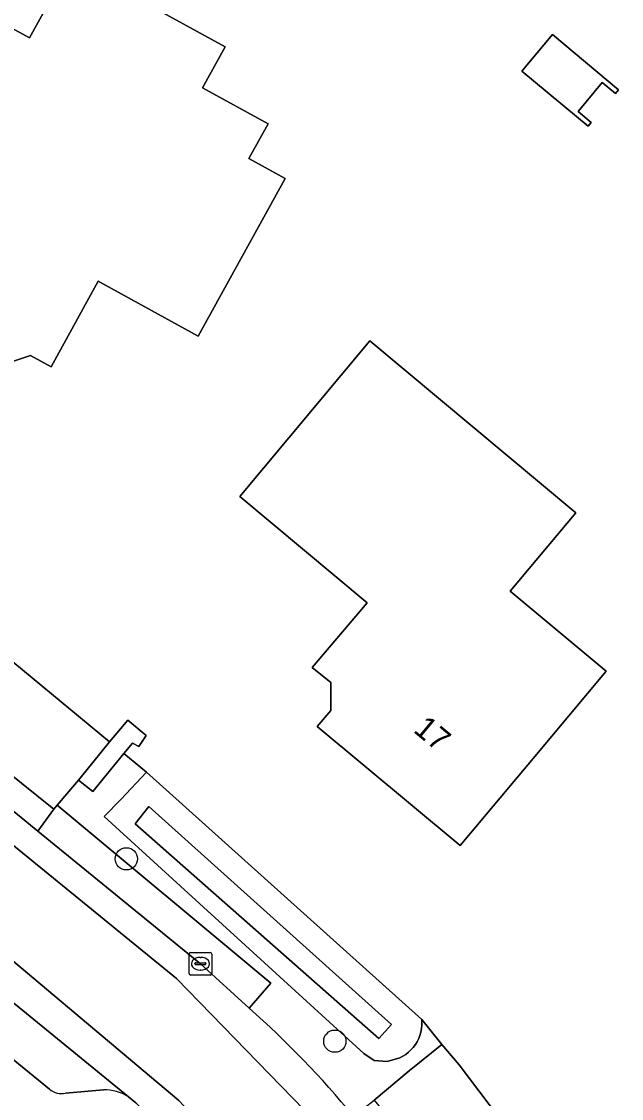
# Model space of a CAD drawing. Extents: x 163426 to 164192, y 380329 to 381641.
# Drawn here: x 163894.43 to 163920.88, y 381378.47 to 381425.94 of the extents above; entities that cross this region are included whole.
import ezdxf

# ---------------------------------------------------------------- set-up
doc = ezdxf.new("R2010")
doc.units = 0
for name, color, linetype in [('IMGEO_Boom', 7, 'Continuous'), ('IMGEO_Erf', 7, 'Continuous'), ('IMGEO_Groenvoorziening', 7, 'Continuous'), ('IMGEO_Haag', 7, 'Continuous'), ('IMGEO_Kolk', 7, 'Continuous'), ('IMGEO_Oever', 7, 'Continuous'), ('IMGEO_Pand', 7, 'Continuous'), ('IMGEO_Pand_nummerreeks', 7, 'Continuous'), ('IMGEO_Parkeervlak_open', 7, 'Continuous'), ('IMGEO_Rijbaan_lokaal_gesloten', 7, 'Continuous'), ('IMGEO_Rijbaan_lokaal_open', 7, 'Continuous'), ('IMGEO_Voetpad_open', 7, 'Continuous'), ('IMGEO_Waterloop', 7, 'Continuous')]:
    doc.layers.add(name, color=color, linetype=linetype)

msp = doc.modelspace()

# ---------------------------------------------------------------- linework, layer by layer
at = {"layer": 'IMGEO_Boom'}
for centre in [(163899.055, 381389.033), (163908.244, 381380.996)]:
    msp.add_circle(centre, 0.489, dxfattribs=at)
at = {"layer": 'IMGEO_Erf'}
for points in [[(163902.213, 381412.064), (163897.812, 381414.49), (163895.741, 381410.721), (163894.829, 381411.224), (163894.04, 381410.957), (163893.215, 381411.027), (163892.475, 381411.43), (163891.961, 381412.085), (163891.751, 381412.88), (163890.835, 381413.398), (163892.849, 381416.261), (163887.994, 381418.971), (163884.698, 381414.489), (163880.997, 381417.224), (163889.175, 381428.294), (163894.787, 381425.22), (163896.627, 381428.557), (163903.405, 381424.818), (163902.414, 381423.022), (163905.303, 381421.428), (163904.457, 381419.895), (163906.048, 381419.017)], [(163919.404, 381421.329), (163916.493, 381423.757), (163917.84, 381425.367), (163920.743, 381422.934), (163920.608, 381422.773), (163920.032, 381423.253), (163918.962, 381421.971), (163919.539, 381421.49)], [(163918.864, 381404.287), (163915.975, 381400.833), (163920.196, 381397.302), (163916.978, 381393.455), (163913.769, 381389.62), (163907.462, 381394.87), (163908.07, 381395.57), (163908.062, 381396.806), (163907.248, 381397.463), (163909.666, 381400.316), (163904.056, 381404.997), (163907.261, 381408.835), (163909.79, 381411.864)]]:
    msp.add_lwpolyline(points, close=True, dxfattribs=at)
msp.add_lwpolyline([(163856.758, 381427.116), (163861.454, 381424.262), (163868.947, 381418.942), (163875.935, 381412.973), (163890.15, 381400.921), (163891.905, 381399.473), (163898.316, 381394.186), (163899.12, 381395.141), (163899.928, 381394.467), (163899.6, 381393.981), (163899.319, 381394.133), (163898.941, 381393.671), (163899.94, 381392.847), (163912.076, 381381.957), (163912.961, 381380.857), (163913.73, 381379.954), (163915.906, 381377.066)], dxfattribs=at)
at = {"layer": 'IMGEO_Groenvoorziening'}
msp.add_lwpolyline([(163898.941, 381393.671), (163899.319, 381394.133), (163899.6, 381393.981), (163899.928, 381394.467), (163899.12, 381395.141), (163898.316, 381394.186), (163897.273, 381392.9), (163896.942, 381392.508), (163897.571, 381391.999)], close=True, dxfattribs=at)
for points in [[(163898.806, 381391.656), (163899.94, 381392.847), (163898.941, 381393.671), (163897.571, 381391.999), (163896.942, 381392.508), (163895.999, 381391.394), (163905.423, 381383.55), (163904.472, 381382.452)], [(163909.062, 381377.697), (163909.974, 381378.398), (163911.517, 381379.686), (163912.961, 381380.857), (163912.076, 381381.957), (163912.083, 381381.851), (163912.081, 381381.699), (163912.065, 381381.548), (163912.036, 381381.399), (163911.994, 381381.252), (163911.939, 381381.111), (163911.871, 381380.974), (163911.792, 381380.845), (163911.701, 381380.723), (163911.6, 381380.609), (163911.489, 381380.505), (163911.369, 381380.411), (163911.242, 381380.329), (163911.107, 381380.258), (163910.555, 381380.105), (163909.984, 381380.144), (163909.522, 381380.45), (163898.08, 381390.895), (163898.806, 381391.656)]]:
    msp.add_lwpolyline(points, dxfattribs=at)
msp.add_arc((163876.542, 381350.898), 42.139, 39.4908, 48.4861, dxfattribs=at)
at = {"layer": 'IMGEO_Haag'}
msp.add_lwpolyline([(163899.319, 381394.133), (163899.6, 381393.981), (163899.928, 381394.467), (163899.12, 381395.141), (163898.316, 381394.186), (163897.273, 381392.9), (163896.942, 381392.508), (163897.571, 381391.999), (163898.941, 381393.671)], close=True, dxfattribs=at)
at = {"layer": 'IMGEO_Kolk'}
for p, q in [((163901.82, 381383.985), (163901.82, 381384.837)), ((163901.895, 381384.911), (163902.747, 381384.911)), ((163902.308, 381384.691), (163902.333, 381384.691)), ((163902.821, 381384.837), (163902.821, 381383.985)), ((163902.079, 381384.405), (163902.079, 381384.417)), ((163902.517, 381384.368), (163902.119, 381384.368)), ((163902.122, 381384.454), (163902.52, 381384.454)), ((163902.331, 381384.131), (163902.306, 381384.131)), ((163902.563, 381384.417), (163902.563, 381384.405)), ((163902.747, 381383.911), (163901.895, 381383.911))]:
    msp.add_line(p, q, dxfattribs=at)
for points in [[(163901.82, 381383.985), (163901.82, 381384.837)], [(163901.895, 381384.911), (163902.747, 381384.911)], [(163902.821, 381384.837), (163902.821, 381383.985)], [(163902.747, 381383.911), (163901.895, 381383.911)]]:
    msp.add_lwpolyline(points, dxfattribs=at)
for centre, radius, start, end in [((163901.897, 381384.835), 0.0765, 91.552, 178.448), ((163901.897, 381384.835), 0.0765, 91.552, 178.448), ((163902.745, 381384.835), 0.0765, 1.552, 88.448), ((163902.745, 381384.835), 0.0765, 1.552, 88.448), ((163902.119, 381384.414), 0.0403, 85.8775, 175.7526), ((163902.116, 381384.404), 0.0366, 178.938, 274.7102), ((163902.52, 381384.411), 0.043, 264.8664, 352.4533), ((163902.524, 381384.416), 0.0386, 1.7309, 96.639), ((163901.897, 381383.987), 0.0765, 181.552, 268.448), ((163901.897, 381383.987), 0.0765, 181.552, 268.448), ((163902.745, 381383.987), 0.0765, 271.552, 358.448), ((163902.745, 381383.987), 0.0765, 271.552, 358.448)]:
    msp.add_arc(centre, radius, start, end, dxfattribs=at)
for centre, major_axis, ratio, start_param, end_param in [((163902.307, 381384.411), (-0.387, 0.002), 0.722429, 4.712389, 7.853982), ((163902.332, 381384.411), (-0.39, 0.002), 0.717154, 1.570796, 4.712389)]:
    msp.add_ellipse(centre, major_axis=major_axis, ratio=ratio, start_param=start_param, end_param=end_param, dxfattribs=at)
at = {"layer": 'IMGEO_Oever'}
for points in [[(163899.94, 381392.847), (163898.806, 381391.656), (163898.08, 381390.895), (163909.522, 381380.45), (163909.984, 381380.144), (163910.555, 381380.105), (163911.107, 381380.258), (163911.242, 381380.329), (163911.369, 381380.411), (163911.489, 381380.505), (163911.6, 381380.609), (163911.701, 381380.723), (163911.792, 381380.845), (163911.871, 381380.974), (163911.939, 381381.111), (163911.994, 381381.252), (163912.036, 381381.399), (163912.065, 381381.548), (163912.081, 381381.699), (163912.083, 381381.851), (163912.076, 381381.957)], [(163899.445, 381390.574), (163900.04, 381391.334), (163910.745, 381381.733), (163910.184, 381381.108)]]:
    msp.add_lwpolyline(points, close=True, dxfattribs=at)
at = {"layer": 'IMGEO_Pand'}
for points in [[(163895.741, 381410.721), (163897.812, 381414.49), (163902.213, 381412.064), (163906.048, 381419.017), (163904.457, 381419.895), (163905.303, 381421.428), (163902.414, 381423.022), (163903.405, 381424.818), (163896.627, 381428.557), (163894.787, 381425.22), (163889.175, 381428.294), (163880.997, 381417.224), (163884.698, 381414.489), (163887.994, 381418.971), (163892.849, 381416.261), (163890.835, 381413.398), (163891.751, 381412.88), (163891.961, 381412.085), (163892.475, 381411.43), (163893.215, 381411.027), (163894.04, 381410.957), (163894.829, 381411.224)], [(163919.404, 381421.329), (163919.539, 381421.49), (163918.962, 381421.971), (163920.032, 381423.253), (163920.608, 381422.773), (163920.743, 381422.934), (163917.84, 381425.367), (163916.493, 381423.757)], [(163907.248, 381397.463), (163908.062, 381396.806), (163908.07, 381395.57), (163907.462, 381394.87), (163913.769, 381389.62), (163916.978, 381393.455), (163920.196, 381397.302), (163915.975, 381400.833), (163918.864, 381404.287), (163909.79, 381411.864), (163907.261, 381408.835), (163904.056, 381404.997), (163909.666, 381400.316)]]:
    msp.add_lwpolyline(points, close=True, dxfattribs=at)
at = {"layer": 'IMGEO_Parkeervlak_open'}
for points in [[(163850.543, 381415.186), (163851.342, 381414.59), (163852.14, 381413.991), (163856.343, 381410.772), (163860.286, 381407.648), (163864.399, 381404.304), (163868.294, 381401.138), (163871.394, 381398.618), (163872.424, 381397.808), (163876.32, 381394.648), (163880.438, 381391.293), (163883.753, 381388.592), (163887.861, 381385.245), (163891.555, 381382.236), (163895.666, 381378.887)], [(163899.144, 381378.545), (163861.726, 381409.101)], [(163896.378, 381378.705), (163898.042, 381378.845)]]:
    msp.add_lwpolyline(points, dxfattribs=at)
for centre, radius, start, end in [((163896.195, 381379.471), 0.788, 227.855, 283.4674), ((163898.124, 381376.971), 1.876, 57.0502, 92.4924)]:
    msp.add_arc(centre, radius, start, end, dxfattribs=at)
at = {"layer": 'IMGEO_Rijbaan_lokaal_gesloten'}
for points in [[(163904.472, 381382.452), (163902.32, 381384.41), (163895.146, 381390.26), (163888.681, 381395.546), (163868.807, 381411.787), (163856.503, 381421.381), (163855.42, 381422.193), (163853.938, 381423.303), (163842.761, 381431.614), (163841.395, 381432.537), (163840.716, 381433.051), (163838.937, 381434.29), (163829.699, 381440.67)], [(163826.908, 381434.739), (163835.234, 381428.992), (163842.667, 381423.638), (163845.02, 381421.91), (163849.274, 381418.732), (163849.426, 381418.607), (163856.415, 381413.258), (163861.726, 381409.101), (163899.144, 381378.545), (163899.466, 381378.282), (163901.472, 381376.366), (163902.433, 381377.241), (163901.361, 381378.381), (163891.264, 381386.878), (163877.464, 381398.208), (163868.144, 381405.949), (163862.01, 381410.858), (163844.931, 381423.887), (163827.662, 381436.066)], [(163941.502, 381278.63), (163938.317, 381290.329), (163937.807, 381292.203), (163936.342, 381291.876), (163935.871, 381293.48), (163929.322, 381317.601), (163929.681, 381317.703), (163929.065, 381319.87), (163928.731, 381319.775), (163918.27, 381356.954), (163916.89, 381361.86), (163914.855, 381366.58), (163911.836, 381371.772), (163907.4, 381377.437), (163901.267, 381383.762), (163879.891, 381401.183), (163876.198, 381404.193), (163854.116, 381421.564), (163841.848, 381430.533)], [(163841.848, 381430.533), (163854.116, 381421.564), (163876.198, 381404.193), (163879.891, 381401.183), (163901.267, 381383.762), (163907.4, 381377.437), (163911.836, 381371.772), (163914.855, 381366.58), (163916.89, 381361.86), (163918.27, 381356.954), (163928.731, 381319.775), (163929.065, 381319.87), (163929.681, 381317.703), (163929.322, 381317.601), (163935.871, 381293.48), (163936.342, 381291.876), (163937.807, 381292.203), (163937.102, 381294.734), (163926.876, 381331.531), (163924.423, 381340.435), (163923.875, 381342.371), (163919.806, 381357.386)], [(163844.931, 381423.887), (163862.01, 381410.858), (163868.144, 381405.949), (163877.464, 381398.208), (163891.264, 381386.878), (163901.361, 381378.381), (163902.433, 381377.241), (163901.472, 381376.366), (163902.435, 381375.31)]]:
    msp.add_lwpolyline(points, dxfattribs=at)
msp.add_arc((163876.542, 381350.898), 42.139, 39.4908, 48.4861, dxfattribs=at)
at = {"layer": 'IMGEO_Rijbaan_lokaal_open'}
msp.add_lwpolyline([(163895.852, 381391.216), (163895.146, 381390.26), (163902.32, 381384.41), (163904.472, 381382.452), (163905.423, 381383.55), (163895.999, 381391.394)], close=True, dxfattribs=at)
at = {"layer": 'IMGEO_Voetpad_open'}
for points in [[(163895.666, 381378.887), (163891.555, 381382.236), (163887.861, 381385.245), (163883.753, 381388.592), (163880.438, 381391.293), (163876.32, 381394.648), (163872.424, 381397.808), (163871.394, 381398.618), (163868.294, 381401.138), (163864.399, 381404.304), (163860.286, 381407.648), (163856.343, 381410.772), (163852.14, 381413.991), (163851.342, 381414.59), (163850.543, 381415.186)], [(163898.042, 381378.845), (163896.378, 381378.705)], [(163902.435, 381375.31), (163901.472, 381376.366), (163899.466, 381378.282), (163899.144, 381378.545)]]:
    msp.add_lwpolyline(points, dxfattribs=at)
for points in [[(163891.905, 381399.473), (163890.812, 381398.139), (163889.4, 381396.416), (163895.852, 381391.216), (163895.999, 381391.394), (163896.942, 381392.508), (163897.273, 381392.9), (163898.316, 381394.186)], [(163889.4, 381396.416), (163888.681, 381395.546), (163895.146, 381390.26), (163895.852, 381391.216)], [(163912.902, 381374.55), (163914.334, 381375.749), (163915.906, 381377.066), (163913.73, 381379.954), (163912.961, 381380.857), (163911.517, 381379.686), (163909.974, 381378.398), (163911.354, 381376.74)]]:
    msp.add_lwpolyline(points, close=True, dxfattribs=at)
for centre, radius, start, end in [((163896.195, 381379.471), 0.788, 227.855, 283.4674), ((163898.124, 381376.971), 1.876, 57.0502, 92.4924)]:
    msp.add_arc(centre, radius, start, end, dxfattribs=at)
at = {"layer": 'IMGEO_Waterloop'}
msp.add_lwpolyline([(163899.445, 381390.574), (163910.184, 381381.108), (163910.745, 381381.733), (163900.04, 381391.334)], close=True, dxfattribs=at)

# ---------------------------------------------------------------- texts
at = {"layer": 'IMGEO_Pand_nummerreeks'}
msp.add_text('17', height=1, rotation=320.2257, dxfattribs=at).set_placement((163911.663, 381394.653))

doc.saveas('drawing.dxf')
